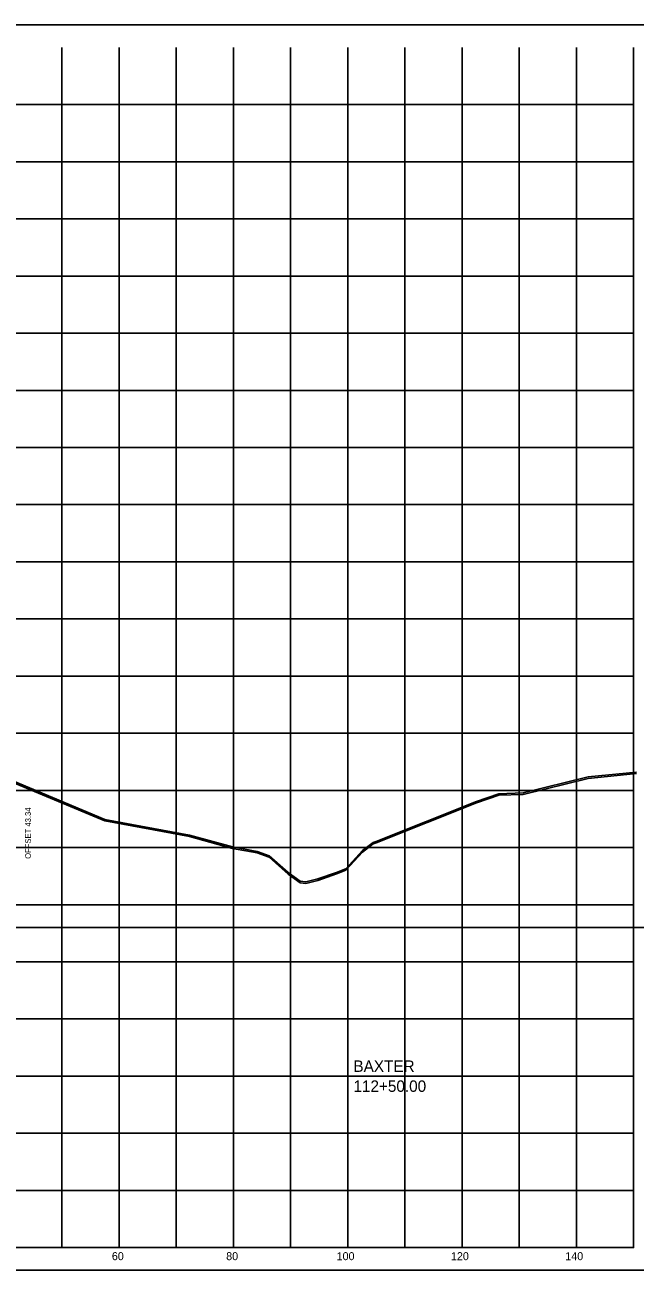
# Model space of a CAD drawing. Extents: x 5868 to 6683, y 2883 to 19120.
# Drawn here: x 6237.3 to 6344, y 15385.1 to 15603 of the extents above; entities that cross this region are included whole.
import ezdxf

# ---------------------------------------------------------------- set-up
doc = ezdxf.new("R2010")
doc.units = 0
for name, color, linetype in [('DESIGN - SHEET - Corner Text', 7, 'Continuous'), ('DESIGN - SHEET - Light Grid', 7, 'Continuous'), ('DESIGN - SHEET - Linework', 7, 'Continuous'), ('DESIGN - SHEET - Plot Shape', 7, 'Continuous'), ('DESIGN - TYPICAL - Slope Tie Text', 7, 'Continuous'), ('DESIGN - TYPICAL - Warning Text', 7, 'Continuous'), ('SURVEY - GROUND - Bottom of Topsoil Layer', 7, 'Continuous'), ('SURVEY - GROUND - Top of Ground', 7, 'Continuous')]:
    doc.layers.add(name, color=color, linetype=linetype)

msp = doc.modelspace()

# ---------------------------------------------------------------- linework, layer by layer
at = {"layer": 'DESIGN - SHEET - Light Grid'}
msp.add_line((6193.78, 15445.07), (6493.78, 15445.07), dxfattribs=at)
at = {"layer": 'DESIGN - SHEET - Linework'}
for p, q in [((6243.78, 15389.07), (6243.78, 15599.07)), ((6253.78, 15389.07), (6253.78, 15599.07)), ((6263.78, 15389.07), (6263.78, 15599.07)), ((6273.78, 15389.07), (6273.78, 15599.07)), ((6283.78, 15389.07), (6283.78, 15599.07)), ((6293.78, 15389.07), (6293.78, 15599.07)), ((6303.78, 15389.07), (6303.78, 15599.07)), ((6313.78, 15389.07), (6313.78, 15599.07)), ((6323.78, 15389.07), (6323.78, 15599.07)), ((6333.78, 15389.07), (6333.78, 15599.07)), ((6043.78, 15589.07), (6343.78, 15589.07)), ((6043.78, 15579.07), (6343.78, 15579.07)), ((6043.78, 15569.07), (6343.78, 15569.07)), ((6043.78, 15559.07), (6343.78, 15559.07)), ((6043.78, 15549.07), (6343.78, 15549.07)), ((6043.78, 15539.07), (6343.78, 15539.07)), ((6043.78, 15529.07), (6343.78, 15529.07)), ((6043.78, 15519.07), (6343.78, 15519.07)), ((6043.78, 15509.07), (6343.78, 15509.07)), ((6043.78, 15499.07), (6343.78, 15499.07)), ((6043.78, 15489.07), (6343.78, 15489.07)), ((6043.78, 15479.07), (6343.78, 15479.07)), ((6043.78, 15469.07), (6343.78, 15469.07)), ((6043.78, 15459.07), (6343.78, 15459.07)), ((6043.78, 15449.07), (6343.78, 15449.07)), ((6043.78, 15439.07), (6343.78, 15439.07)), ((6043.78, 15429.07), (6343.78, 15429.07)), ((6043.78, 15419.07), (6343.78, 15419.07)), ((6043.78, 15409.07), (6343.78, 15409.07)), ((6043.78, 15399.07), (6343.78, 15399.07))]:
    msp.add_line(p, q, dxfattribs=at)
msp.add_lwpolyline([(6043.78, 15599.07), (6043.78, 15389.07), (6343.78, 15389.07), (6343.78, 15599.07)], dxfattribs=at)
at = {"layer": 'DESIGN - SHEET - Plot Shape'}
msp.add_lwpolyline([(6023.78, 15603.01), (6363.78, 15603.01), (6363.78, 15385.13), (6023.78, 15385.13)], close=True, dxfattribs=at)
at = {"layer": 'SURVEY - GROUND - Bottom of Topsoil Layer'}
for p, q in [((6335.81, 15471.17), (6344.31, 15472.02)), ((6233, 15471.41), (6251.28, 15463.75)), ((6324.47, 15468.37), (6335.81, 15471.17)), ((6316.28, 15466.87), (6320.2, 15468.22)), ((6320.2, 15468.22), (6324.47, 15468.37)), ((6298.74, 15459.88), (6316.28, 15466.87)), ((6251.28, 15463.75), (6266.11, 15460.98)), ((6266.11, 15460.98), (6273.65, 15458.92)), ((6273.65, 15458.92), (6277.95, 15458.12)), ((6296.36, 15458.28), (6298.2, 15459.7)), ((6298.2, 15459.7), (6298.74, 15459.88)), ((6277.95, 15458.12), (6280.04, 15457.37)), ((6280.04, 15457.37), (6283.37, 15454.44)), ((6293.42, 15455.1), (6296.36, 15458.28)), ((6283.37, 15454.44), (6285.44, 15452.92)), ((6288.52, 15453.33), (6291.79, 15454.48)), ((6291.79, 15454.48), (6293.42, 15455.1)), ((6285.44, 15452.92), (6286.43, 15452.8)), ((6286.43, 15452.8), (6288.52, 15453.33))]:
    msp.add_line(p, q, dxfattribs=at)
at = {"layer": 'SURVEY - GROUND - Top of Ground'}
msp.add_lwpolyline([(6213.65, 15472.67), (6219.05, 15472.19), (6224.97, 15472.01), (6230.38, 15471.77), (6233, 15471.66), (6251.28, 15464), (6266.11, 15461.23), (6273.65, 15459.17), (6277.95, 15458.37), (6280.04, 15457.62), (6283.37, 15454.69), (6285.44, 15453.17), (6286.43, 15453.05), (6288.52, 15453.58), (6291.79, 15454.73), (6293.42, 15455.35), (6296.36, 15458.53), (6298.2, 15459.95), (6298.74, 15460.13), (6316.28, 15467.12), (6320.2, 15468.47), (6324.47, 15468.62), (6335.81, 15471.42), (6344.31, 15472.27)], dxfattribs=at)

# ---------------------------------------------------------------- texts
at = {"layer": 'DESIGN - SHEET - Corner Text'}
for s, p in [('60', (6252.52, 15386.87)), ('80', (6272.52, 15386.87)), ('100', (6291.84, 15386.87)), ('120', (6311.84, 15386.87)), ('140', (6331.84, 15386.87))]:
    msp.add_text(s, height=1.4, dxfattribs=at).set_placement(p)
at = {"layer": 'DESIGN - TYPICAL - Slope Tie Text'}
msp.add_text('OFFSET 43.34', height=1, rotation=90, dxfattribs=at).set_placement((6238.35, 15457.09))
at = {"layer": 'DESIGN - TYPICAL - Warning Text'}
for s, p in [('BAXTER', (6294.78, 15419.82)), ('112+50.00', (6294.78, 15416.32))]:
    msp.add_text(s, height=2, dxfattribs=at).set_placement(p)

doc.saveas('drawing.dxf')
